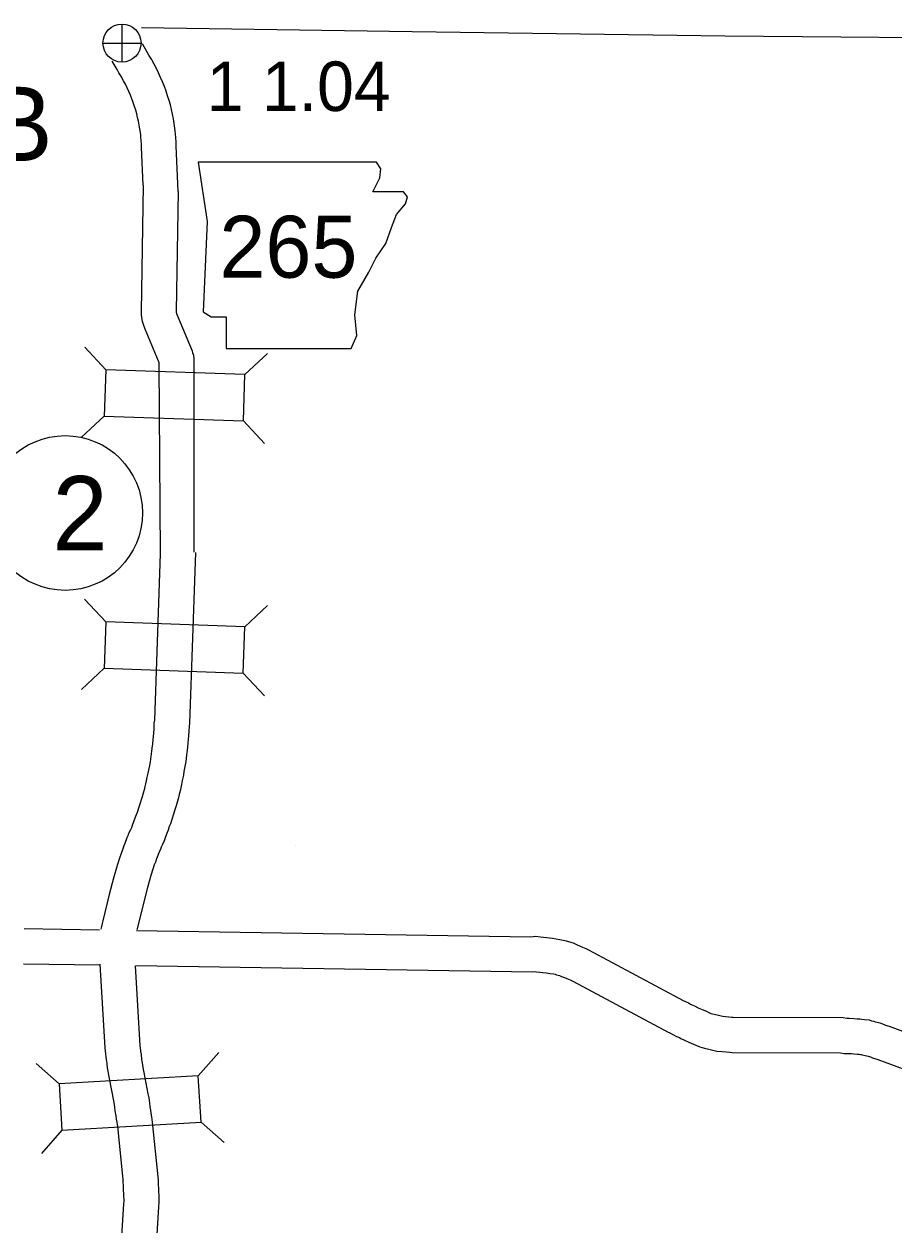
# Model space of a CAD drawing. Extents: x -939622 to -934245, y 1383184 to 1385301.
# Drawn here: x -936313.32 to -936291.06, y 1385004.94 to 1385035.67 of the extents above; entities that cross this region are included whole.
import ezdxf

# ---------------------------------------------------------------- set-up
doc = ezdxf.new("R2010")
doc.units = 0
for name, color, linetype in [('10', 7, 'Continuous'), ('15', 7, 'Continuous'), ('2', 7, 'Continuous'), ('20', 7, 'Continuous'), ('21', 7, 'Continuous'), ('25', 7, 'Continuous'), ('26', 7, 'Continuous'), ('27', 7, 'Continuous')]:
    doc.layers.add(name, color=color, linetype=linetype)

msp = doc.modelspace()

# ---------------------------------------------------------------- linework, layer by layer
at = {"layer": '10'}
for points in [[(-936309.376, 1385031.378), (-936309.426, 1385032.552), (-936309.43, 1385032.65), (-936309.436, 1385032.753), (-936309.445, 1385032.854), (-936309.453, 1385032.929), (-936309.462, 1385033.004), (-936309.479, 1385033.123), (-936309.499, 1385033.242), (-936309.523, 1385033.361), (-936309.549, 1385033.479), (-936309.578, 1385033.597), (-936309.611, 1385033.714), (-936309.648, 1385033.834), (-936309.688, 1385033.953), (-936309.731, 1385034.07), (-936309.777, 1385034.187), (-936309.827, 1385034.302), (-936309.879, 1385034.416), (-936309.935, 1385034.529), (-936309.993, 1385034.64), (-936310.054, 1385034.748), (-936310.063, 1385034.764), (-936310.126, 1385034.871), (-936310.172, 1385034.949), (-936310.294, 1385035.16)], [(-936310.274, 1385031.548), (-936310.314, 1385032.515), (-936310.318, 1385032.603), (-936310.323, 1385032.686), (-936310.331, 1385032.769), (-936310.337, 1385032.829), (-936310.344, 1385032.888), (-936310.358, 1385032.986), (-936310.374, 1385033.083), (-936310.393, 1385033.179), (-936310.415, 1385033.275), (-936310.438, 1385033.37), (-936310.465, 1385033.464), (-936310.494, 1385033.561), (-936310.527, 1385033.658), (-936310.562, 1385033.753), (-936310.599, 1385033.848), (-936310.639, 1385033.941), (-936310.682, 1385034.033), (-936310.727, 1385034.125), (-936310.774, 1385034.215), (-936310.826, 1385034.306), (-936310.831, 1385034.316), (-936310.894, 1385034.422), (-936310.94, 1385034.501), (-936311.065, 1385034.716)], [(-936310.274, 1385031.548), (-936310.326, 1385028.314), (-936310.324, 1385028.231), (-936310.317, 1385028.156), (-936310.298, 1385028.064), (-936310.268, 1385027.958), (-936310.231, 1385027.871), (-936309.886, 1385027.047), (-936309.884, 1385027.032), (-936309.876, 1385027.01), (-936309.875, 1385026.974), (-936309.839, 1385022.108)], [(-936309.376, 1385031.378), (-936309.425, 1385028.318), (-936309.425, 1385028.285), (-936309.424, 1385028.28), (-936309.418, 1385028.259), (-936309.401, 1385028.221), (-936309.02, 1385027.307), (-936309.01, 1385027.258), (-936308.989, 1385027.193), (-936308.979, 1385027.082), (-936308.975, 1385026.993), (-936308.975, 1385022.153)], [(-936309.839, 1385022.108), (-936309.986, 1385017.854), (-936309.997, 1385017.774), (-936310.002, 1385017.634), (-936310.013, 1385017.519), (-936310.018, 1385017.437), (-936310.026, 1385017.363), (-936310.037, 1385017.249), (-936310.05, 1385017.135), (-936310.059, 1385017.064), (-936310.074, 1385016.922), (-936310.097, 1385016.789), (-936310.115, 1385016.698), (-936310.128, 1385016.617), (-936310.152, 1385016.501), (-936310.176, 1385016.395), (-936310.194, 1385016.305), (-936310.211, 1385016.223), (-936310.228, 1385016.157), (-936310.247, 1385016.071), (-936310.273, 1385015.987), (-936310.301, 1385015.894), (-936310.324, 1385015.813), (-936310.349, 1385015.731), (-936310.395, 1385015.606), (-936310.43, 1385015.496), (-936310.452, 1385015.436), (-936310.484, 1385015.346), (-936310.518, 1385015.25), (-936310.552, 1385015.159), (-936310.575, 1385015.096), (-936310.594, 1385015.052), (-936310.647, 1385014.955), (-936310.665, 1385014.897), (-936310.692, 1385014.847), (-936310.741, 1385014.7), (-936310.767, 1385014.636), (-936310.806, 1385014.534), (-936310.838, 1385014.444), (-936310.879, 1385014.322), (-936310.938, 1385014.138), (-936311.031, 1385013.812), (-936311.142, 1385013.396), (-936311.303, 1385012.723), (-936311.32, 1385012.653), (-936311.339, 1385012.577), (-936311.357, 1385012.511)], [(-936308.937, 1385022.148), (-936309.088, 1385017.775), (-936309.099, 1385017.693), (-936309.104, 1385017.575), (-936309.116, 1385017.449), (-936309.121, 1385017.362), (-936309.13, 1385017.274), (-936309.142, 1385017.154), (-936309.156, 1385017.028), (-936309.165, 1385016.96), (-936309.183, 1385016.796), (-936309.212, 1385016.628), (-936309.229, 1385016.538), (-936309.244, 1385016.451), (-936309.272, 1385016.314), (-936309.295, 1385016.21), (-936309.312, 1385016.125), (-936309.335, 1385016.015), (-936309.353, 1385015.949), (-936309.375, 1385015.842), (-936309.413, 1385015.721), (-936309.438, 1385015.639), (-936309.461, 1385015.558), (-936309.495, 1385015.447), (-936309.543, 1385015.313), (-936309.578, 1385015.206), (-936309.604, 1385015.134), (-936309.636, 1385015.044), (-936309.673, 1385014.94), (-936309.709, 1385014.845), (-936309.739, 1385014.763), (-936309.785, 1385014.656), (-936309.814, 1385014.603), (-936309.832, 1385014.546), (-936309.864, 1385014.487), (-936309.897, 1385014.388), (-936309.93, 1385014.307), (-936309.962, 1385014.222), (-936309.988, 1385014.149), (-936310.023, 1385014.043), (-936310.076, 1385013.877), (-936310.164, 1385013.572), (-936310.269, 1385013.175), (-936310.428, 1385012.512), (-936310.432, 1385012.494)], [(-936311.383, 1385011.613), (-936311.252, 1385009.467), (-936311.246, 1385009.393), (-936311.241, 1385009.317), (-936311.228, 1385009.232), (-936311.217, 1385009.169), (-936311.205, 1385009.068), (-936311.191, 1385008.956), (-936311.177, 1385008.874), (-936311.159, 1385008.77), (-936311.146, 1385008.685), (-936311.037, 1385008.114), (-936311.017, 1385008.022), (-936311.005, 1385007.948), (-936310.996, 1385007.855), (-936310.977, 1385007.728), (-936310.961, 1385007.641), (-936310.949, 1385007.571), (-936310.932, 1385007.458), (-936310.793, 1385006.1), (-936310.79, 1385006.036), (-936310.786, 1385005.949), (-936310.782, 1385005.829), (-936310.779, 1385005.738), (-936310.775, 1385005.665), (-936310.772, 1385005.596), (-936310.772, 1385005.553), (-936310.778, 1385005.469), (-936310.969, 1385002.369)], [(-936310.479, 1385011.567), (-936310.355, 1385009.533), (-936310.348, 1385009.458), (-936310.345, 1385009.413), (-936310.34, 1385009.379), (-936310.326, 1385009.297), (-936310.312, 1385009.176), (-936310.301, 1385009.09), (-936310.29, 1385009.028), (-936310.271, 1385008.916), (-936310.259, 1385008.839), (-936310.155, 1385008.294), (-936310.132, 1385008.189), (-936310.112, 1385008.064), (-936310.102, 1385007.965), (-936310.089, 1385007.876), (-936310.074, 1385007.795), (-936310.06, 1385007.709), (-936310.039, 1385007.571), (-936309.895, 1385006.167), (-936309.891, 1385006.075), (-936309.887, 1385005.982), (-936309.883, 1385005.862), (-936309.879, 1385005.779), (-936309.876, 1385005.707), (-936309.872, 1385005.62), (-936309.871, 1385005.519), (-936309.881, 1385005.404), (-936310.07, 1385002.314)]]:
    msp.add_lwpolyline(points, dxfattribs=at)
at = {"layer": '15'}
for points in [[(-936313.322, 1385012.521), (-936311.39, 1385012.49)], [(-936310.441, 1385012.475), (-936300.348, 1385012.314), (-936300.234, 1385012.327), (-936300.103, 1385012.309), (-936300.025, 1385012.301), (-936299.945, 1385012.292), (-936299.871, 1385012.284), (-936299.8, 1385012.278), (-936299.706, 1385012.263), (-936299.612, 1385012.245), (-936299.522, 1385012.229), (-936299.449, 1385012.207), (-936299.365, 1385012.185), (-936299.265, 1385012.153), (-936299.187, 1385012.114), (-936299.162, 1385012.103), (-936299.106, 1385012.083), (-936299.027, 1385012.05), (-936298.987, 1385012.032), (-936298.944, 1385012.014), (-936298.874, 1385011.981), (-936296.449, 1385010.683), (-936296.317, 1385010.626), (-936296.265, 1385010.588), (-936296.252, 1385010.581), (-936296.163, 1385010.547), (-936296.088, 1385010.504), (-936296.055, 1385010.488), (-936295.965, 1385010.451), (-936295.858, 1385010.406), (-936295.797, 1385010.374), (-936295.744, 1385010.351), (-936295.7, 1385010.34), (-936295.587, 1385010.314), (-936295.479, 1385010.287), (-936295.436, 1385010.277), (-936295.368, 1385010.269), (-936295.285, 1385010.262), (-936295.209, 1385010.257), (-936295.172, 1385010.255), (-936292.357, 1385010.243), (-936292.267, 1385010.229), (-936292.203, 1385010.229), (-936292.081, 1385010.223), (-936292.002, 1385010.216), (-936291.93, 1385010.209), (-936291.884, 1385010.206), (-936291.811, 1385010.199), (-936291.696, 1385010.184), (-936291.632, 1385010.163), (-936291.576, 1385010.151), (-936291.537, 1385010.14), (-936291.485, 1385010.129), (-936291.419, 1385010.108), (-936291.322, 1385010.078), (-936291.275, 1385010.054), (-936291.182, 1385010.026), (-936289.994, 1385009.583)], [(-936313.336, 1385011.621), (-936311.39, 1385011.59)], [(-936310.464, 1385011.575), (-936300.305, 1385011.413), (-936300.245, 1385011.42), (-936300.208, 1385011.415), (-936300.118, 1385011.406), (-936300.042, 1385011.398), (-936299.961, 1385011.389), (-936299.912, 1385011.384), (-936299.862, 1385011.376), (-936299.775, 1385011.36), (-936299.733, 1385011.352), (-936299.692, 1385011.34), (-936299.614, 1385011.32), (-936299.605, 1385011.317), (-936299.563, 1385011.296), (-936299.492, 1385011.266), (-936299.434, 1385011.245), (-936299.387, 1385011.225), (-936299.348, 1385011.207), (-936299.307, 1385011.19), (-936299.275, 1385011.176), (-936296.841, 1385009.872), (-936296.81, 1385009.859), (-936296.628, 1385009.761), (-936296.55, 1385009.731), (-936296.51, 1385009.708), (-936296.423, 1385009.666), (-936296.308, 1385009.619), (-936296.247, 1385009.594), (-936296.187, 1385009.561), (-936296.03, 1385009.495), (-936295.911, 1385009.465), (-936295.796, 1385009.439), (-936295.694, 1385009.413), (-936295.592, 1385009.389), (-936295.457, 1385009.374), (-936295.354, 1385009.364), (-936295.261, 1385009.358), (-936295.197, 1385009.355), (-936292.428, 1385009.343), (-936292.333, 1385009.328), (-936292.223, 1385009.329), (-936292.141, 1385009.325), (-936292.088, 1385009.32), (-936292.003, 1385009.311), (-936291.953, 1385009.308), (-936291.913, 1385009.304), (-936291.895, 1385009.302), (-936291.869, 1385009.294), (-936291.793, 1385009.277), (-936291.749, 1385009.265), (-936291.716, 1385009.258), (-936291.692, 1385009.25), (-936291.656, 1385009.239), (-936291.608, 1385009.215), (-936291.472, 1385009.173), (-936290.272, 1385008.726)]]:
    msp.add_lwpolyline(points, dxfattribs=at)
at = {"layer": '2'}
msp.add_lwpolyline([(-936310.314, 1385035.578), (-936303.393, 1385035.472), (-936295.39, 1385035.365), (-936287.477, 1385035.3), (-936279.633, 1385035.118), (-936271.749, 1385034.854), (-936265.881, 1385034.981)], dxfattribs=at)
at = {"layer": '20'}
for p, q in [((-936311.23, 1385026.823), (-936311.77, 1385027.402)), ((-936307.668, 1385026.701), (-936307.089, 1385027.241)), ((-936311.27, 1385025.636), (-936311.849, 1385025.096)), ((-936307.709, 1385025.514), (-936307.168, 1385024.935)), ((-936311.232, 1385020.369), (-936311.772, 1385020.948)), ((-936307.67, 1385020.247), (-936307.091, 1385020.787)), ((-936311.273, 1385019.182), (-936311.852, 1385018.641)), ((-936307.711, 1385019.059), (-936307.17, 1385018.48)), ((-936308.863, 1385008.756), (-936308.337, 1385009.348)), ((-936312.421, 1385008.546), (-936313.013, 1385009.073)), ((-936308.793, 1385007.57), (-936308.201, 1385007.044)), ((-936312.351, 1385007.361), (-936312.877, 1385006.769))]:
    msp.add_line(p, q, dxfattribs=at)
for points in [[(-936307.668, 1385026.701), (-936311.23, 1385026.823), (-936311.27, 1385025.636), (-936307.709, 1385025.514)], [(-936307.67, 1385020.247), (-936311.232, 1385020.369), (-936311.273, 1385019.182), (-936307.711, 1385019.059)], [(-936308.863, 1385008.756), (-936312.421, 1385008.546), (-936312.351, 1385007.361), (-936308.793, 1385007.57)]]:
    msp.add_lwpolyline(points, close=True, dxfattribs=at)
at = {"layer": '21'}
msp.add_lwpolyline([(-936308.862, 1385032.135), (-936308.634, 1385030.613), (-936308.735, 1385028.304), (-936308.532, 1385028.177), (-936308.152, 1385028.177), (-936308.152, 1385027.365), (-936304.954, 1385027.365), (-936304.802, 1385027.695), (-936304.853, 1385028.227), (-936304.777, 1385028.836), (-936304.497, 1385029.319), (-936304.32, 1385029.674), (-936304.066, 1385030.055), (-936303.914, 1385030.461), (-936303.787, 1385030.791), (-936303.559, 1385031.07), (-936303.508, 1385031.247), (-936303.609, 1385031.374), (-936304.396, 1385031.374), (-936304.218, 1385031.729), (-936304.193, 1385031.958), (-936304.298, 1385032.133)], close=True, dxfattribs=at)
at = {"layer": '25'}
msp.add_line((-936306.364, 1385014.66), (-936306.364, 1385014.66), dxfattribs=at)
at = {"layer": '26'}
for p, q in [((-936310.815, 1385034.692), (-936310.815, 1385035.667)), ((-936311.302, 1385035.18), (-936310.327, 1385035.18))]:
    msp.add_line(p, q, dxfattribs=at)
msp.add_circle((-936310.815, 1385035.18), 0.487, dxfattribs=at)
at = {"layer": '27'}
msp.add_circle((-936312.27, 1385023.156), 1.98, dxfattribs=at)

# ---------------------------------------------------------------- texts
at = {"layer": '21'}
msp.add_text('265', height=1.584, dxfattribs=at).set_placement((-936308.324, 1385029.177))
at = {"layer": '25'}
msp.add_text('1 1.04', height=1.2672, dxfattribs=at).set_placement((-936308.649, 1385033.441))
at = {"layer": '27'}
for s, height, p in [('17B', 1.9008, (-936317.114, 1385032.168)), ('2', 1.901, (-936312.598, 1385022.2))]:
    msp.add_text(s, height=height, rotation=359.9, dxfattribs=at).set_placement(p)

doc.saveas('drawing.dxf')
